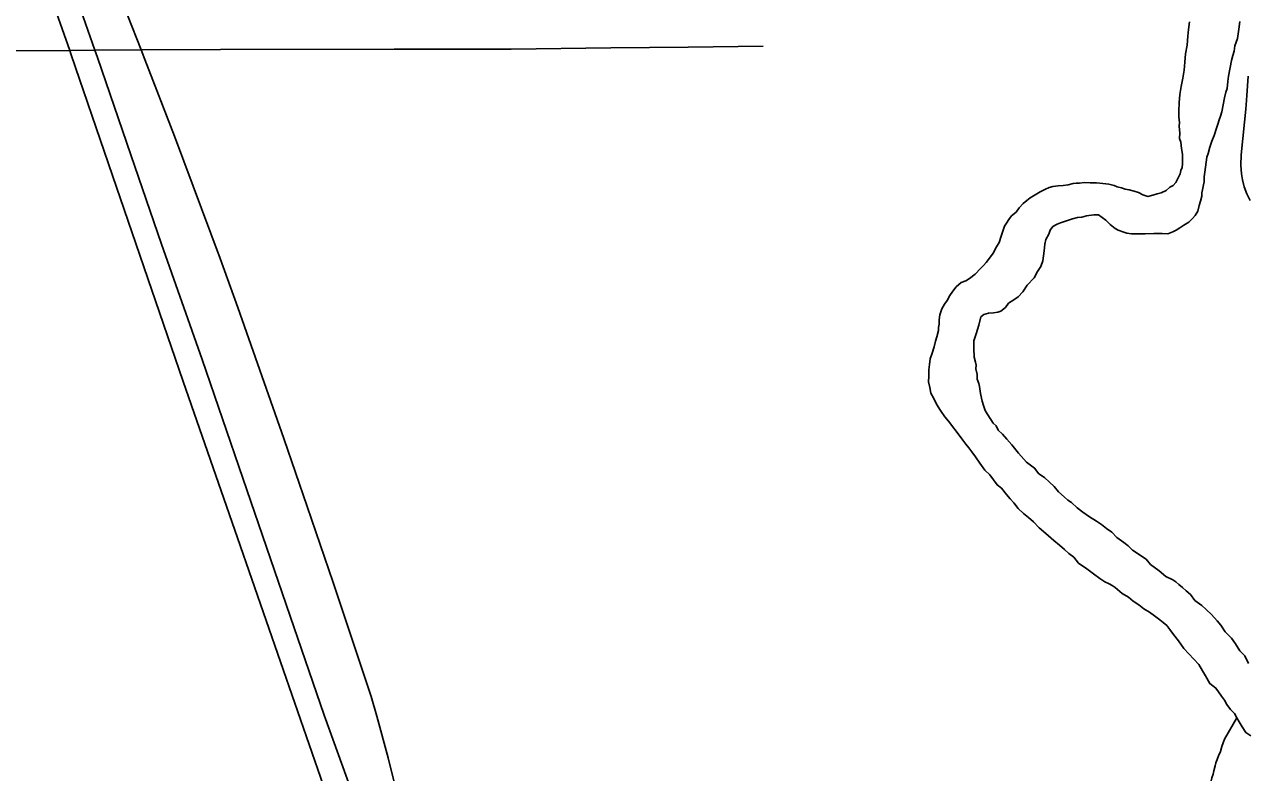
# Model space of a CAD drawing. Extents: x -17 to 88, y -5 to 22.
# Drawn here: x -15.694 to -14.955, y 18.805 to 19.257 of the extents above; entities that cross this region are included whole.
import ezdxf

# ---------------------------------------------------------------- set-up
doc = ezdxf.new("R2010")
doc.units = 0
for name, color, linetype in [('GM_X_County_Road', 7, 'Continuous'), ('GM_X_Major_River', 7, 'Continuous'), ('GM_X_Minor_River', 7, 'Continuous'), ('GM_X_Township_Road', 7, 'Continuous'), ('GM_X_US_Route', 7, 'Continuous')]:
    doc.layers.add(name, color=color, linetype=linetype)

msp = doc.modelspace()

# ---------------------------------------------------------------- linework, layer by layer
at = {"layer": 'GM_X_County_Road'}
for points in [[(-15.6236, 19.24164), (-15.64016, 19.28386)], [(-15.43442, 18.66023), (-15.4352, 18.66242), (-15.43811, 18.67197), (-15.44685, 18.7031), (-15.4508, 18.7188), (-15.45633, 18.74239), (-15.46084, 18.75918), (-15.47433, 18.81346), (-15.48111, 18.83865), (-15.48462, 18.85054), (-15.49156, 18.87179), (-15.5076, 18.91951), (-15.5232, 18.9654), (-15.53738, 19.00653), (-15.56505, 19.08573), (-15.5758, 19.11553), (-15.60344, 19.18946), (-15.62132, 19.23584), (-15.6236, 19.24164)]]:
    msp.add_lwpolyline(points, dxfattribs=at)
at = {"layer": 'GM_X_Major_River'}
for points in [[(-14.98996, 19.25852), (-14.99043, 19.25398), (-14.99088, 19.24981), (-14.99136, 19.2445), (-14.99222, 19.2392), (-14.99269, 19.23427), (-14.99317, 19.22935), (-14.99402, 19.22442), (-14.99487, 19.2195), (-14.99572, 19.21458), (-14.9962, 19.20965), (-14.99629, 19.20472), (-14.99636, 19.20092), (-14.99604, 19.19788), (-14.99609, 19.19522), (-14.99578, 19.19142), (-14.99584, 19.188), (-14.99512, 19.18571), (-14.99481, 19.18191), (-14.99412, 19.17848), (-14.99419, 19.17468), (-14.99422, 19.17278), (-14.99426, 19.1705), (-14.99506, 19.16862), (-14.99547, 19.16673), (-14.99824, 19.16146), (-14.99979, 19.15959), (-15.00171, 19.15849), (-15.00403, 19.15664), (-15.0071, 19.15517), (-15.00939, 19.15446), (-15.01207, 19.15375), (-15.01512, 19.15304), (-15.01815, 19.15386), (-15.02078, 19.15543), (-15.02342, 19.15624), (-15.02645, 19.15705), (-15.02872, 19.15747), (-15.03099, 19.15828), (-15.03364, 19.15871), (-15.03553, 19.1595), (-15.03856, 19.16032), (-15.04235, 19.16077), (-15.04614, 19.16122), (-15.04994, 19.16129), (-15.05336, 19.16135), (-15.05641, 19.16103), (-15.05831, 19.16106), (-15.06022, 19.16072), (-15.06327, 19.16002), (-15.06632, 19.15969), (-15.06937, 19.15937), (-15.07242, 19.15905), (-15.07471, 19.15833), (-15.07739, 19.15724), (-15.08008, 19.15577), (-15.08315, 19.15393), (-15.08623, 19.15209), (-15.08816, 19.15061), (-15.09047, 19.14875), (-15.0928, 19.14614), (-15.09476, 19.14351), (-15.09746, 19.14129), (-15.09902, 19.13903), (-15.10058, 19.13679), (-15.10176, 19.13491), (-15.10377, 19.12887), (-15.10498, 19.1251), (-15.10655, 19.12247), (-15.10852, 19.11871), (-15.11086, 19.11571)], [(-14.97932, 19.17668), (-14.97852, 19.17895), (-14.97769, 19.18273), (-14.97648, 19.1865), (-14.97489, 19.18989), (-14.97328, 19.1948), (-14.97287, 19.19669), (-14.97206, 19.19933), (-14.97125, 19.2016), (-14.97044, 19.20424), (-14.96961, 19.2084), (-14.96877, 19.21256), (-14.96794, 19.21596), (-14.96714, 19.21823), (-14.96669, 19.22239), (-14.96624, 19.22581), (-14.96454, 19.23527), (-14.96373, 19.23829), (-14.96292, 19.24093), (-14.96248, 19.24396), (-14.96087, 19.24849), (-14.96001, 19.25417), (-14.95954, 19.25872)], [(-15.06565, 18.97133), (-15.06901, 18.97443), (-15.07162, 18.97752), (-15.07461, 18.98023), (-15.0776, 18.98294), (-15.08098, 18.98528), (-15.08357, 18.98875), (-15.08845, 18.99226), (-15.09329, 18.99767), (-15.09738, 19.00268), (-15.10036, 19.00615), (-15.10296, 19.00924), (-15.10558, 19.01157), (-15.10667, 19.01425), (-15.10854, 19.0158), (-15.11002, 19.0181), (-15.11224, 19.02156), (-15.11334, 19.02348), (-15.11443, 19.02654), (-15.11513, 19.02921), (-15.11619, 19.03379), (-15.11687, 19.03798), (-15.11722, 19.03988), (-15.11831, 19.04256), (-15.11826, 19.04522), (-15.11896, 19.04865), (-15.11891, 19.05093), (-15.11926, 19.05283), (-15.11996, 19.05588), (-15.12024, 19.06121), (-15.12016, 19.06576), (-15.11894, 19.06991), (-15.11732, 19.0752), (-15.11609, 19.08011), (-15.11416, 19.0816), (-15.11148, 19.08231), (-15.10844, 19.08263), (-15.10577, 19.08296), (-15.10385, 19.08368), (-15.10115, 19.08591), (-15.0992, 19.08853), (-15.09613, 19.09038), (-15.09343, 19.09222), (-15.09071, 19.09521), (-15.08798, 19.09934), (-15.08371, 19.10382), (-15.08174, 19.10758), (-15.07978, 19.11058), (-15.07858, 19.11397), (-15.07814, 19.117), (-15.0777, 19.12003), (-15.07725, 19.1242), (-15.07682, 19.12685), (-15.07485, 19.13023), (-15.07405, 19.1325), (-15.07249, 19.13475), (-15.0698, 19.13621), (-15.06789, 19.13694), (-15.06597, 19.13766), (-15.06253, 19.13874), (-15.06061, 19.13946), (-15.05756, 19.14016), (-15.05489, 19.1405), (-15.05222, 19.1412), (-15.04764, 19.14188), (-15.04498, 19.14183), (-15.04273, 19.14027), (-15.04048, 19.13871), (-15.03787, 19.136), (-15.03487, 19.13367), (-15.03299, 19.13249), (-15.02959, 19.13129), (-15.0277, 19.13087), (-15.02504, 19.13044), (-15.02239, 19.1304), (-15.01972, 19.13035), (-15.01669, 19.13029), (-15.01136, 19.13057), (-15.00832, 19.13051), (-15.00642, 19.13048), (-15.003, 19.13042), (-14.99993, 19.1315), (-14.99801, 19.1326), (-14.9957, 19.13408), (-14.9934, 19.13555), (-14.99032, 19.13739), (-14.988, 19.13963), (-14.98644, 19.1415), (-14.98487, 19.14413), (-14.98405, 19.14753), (-14.98324, 19.15017), (-14.98242, 19.1532), (-14.98239, 19.15509), (-14.98197, 19.15698), (-14.98153, 19.16001), (-14.98112, 19.16191), (-14.98106, 19.16494), (-14.98063, 19.16759), (-14.9802, 19.17062), (-14.97976, 19.17365), (-14.97932, 19.17668)], [(-15.11086, 19.11571), (-15.11281, 19.11309), (-15.11437, 19.11122), (-15.1163, 19.10936), (-15.1194, 19.106), (-15.12288, 19.10341), (-15.12519, 19.10193), (-15.12787, 19.10084), (-15.13096, 19.09824), (-15.13291, 19.09562), (-15.13486, 19.093), (-15.13643, 19.08999), (-15.138, 19.08774), (-15.13957, 19.08511), (-15.14078, 19.08133), (-15.14121, 19.0783), (-15.14126, 19.07565), (-15.14168, 19.07376), (-15.14171, 19.07186), (-15.14254, 19.06807), (-15.14335, 19.06543), (-15.14418, 19.06203), (-15.14539, 19.05825), (-15.14659, 19.05486), (-15.14704, 19.05145), (-15.14748, 19.04804), (-15.14755, 19.04425), (-15.14761, 19.04083), (-15.14692, 19.0374), (-15.14622, 19.03397), (-15.14438, 19.03089), (-15.14292, 19.02745), (-15.14033, 19.0236), (-15.13774, 19.01976), (-15.13551, 19.01706), (-15.12846, 19.00782), (-15.12698, 19.00551), (-15.12513, 19.0032), (-15.12327, 19.00088), (-15.12141, 18.99857), (-15.11919, 18.99549), (-15.1166, 18.99164), (-15.11363, 18.98741), (-15.11064, 18.9847), (-15.10842, 18.98162), (-15.1062, 18.97854), (-15.10357, 18.97659), (-15.1006, 18.97274), (-15.09837, 18.97004), (-15.09613, 18.96772), (-15.09354, 18.96425), (-15.09017, 18.96115), (-15.08717, 18.95882), (-15.08419, 18.95611), (-15.08083, 18.95263), (-15.07671, 18.94913), (-15.07185, 18.94486), (-15.06848, 18.94214), (-15.06549, 18.93943), (-15.06287, 18.9371), (-15.05987, 18.93477), (-15.05689, 18.93129), (-15.05202, 18.92779), (-15.04789, 18.92467), (-15.04414, 18.92194), (-15.04114, 18.91999), (-15.0385, 18.9188), (-15.03662, 18.91763), (-15.03474, 18.91645), (-15.03062, 18.91296), (-15.02686, 18.91061), (-15.02387, 18.90828), (-15.02049, 18.90593), (-15.01749, 18.9036), (-15.01411, 18.90164), (-15.01111, 18.89931), (-15.00773, 18.89696), (-15.00586, 18.89541), (-15.00361, 18.89347), (-15.00176, 18.89116), (-14.99953, 18.88808), (-14.99656, 18.88422), (-14.99323, 18.8796), (-14.98428, 18.86994), (-14.98207, 18.86611), (-14.98023, 18.86303), (-14.97765, 18.85843), (-14.9739, 18.8557), (-14.97243, 18.85339), (-14.97058, 18.8507), (-14.96872, 18.84839), (-14.96725, 18.84571), (-14.96502, 18.84263), (-14.96279, 18.84031), (-14.96132, 18.83762), (-14.95984, 18.83531), (-14.95799, 18.83224), (-14.95578, 18.82878), (-14.95277, 18.82683)], [(-14.95424, 18.87053), (-14.95643, 18.87512), (-14.95942, 18.87822), (-14.962, 18.88244), (-14.9646, 18.88591), (-14.96833, 18.88977), (-14.97091, 18.89362), (-14.97315, 18.89632), (-14.9765, 18.90018), (-14.97986, 18.90328), (-14.98248, 18.90561), (-14.9866, 18.90872), (-14.9892, 18.91219), (-14.99182, 18.91451), (-14.99406, 18.91645), (-14.9963, 18.91839), (-14.99818, 18.91995), (-15.00006, 18.92112), (-15.0042, 18.9231), (-15.00832, 18.92659), (-15.01357, 18.93049), (-15.01617, 18.93357), (-15.02444, 18.93905), (-15.02704, 18.94175), (-15.02967, 18.9437), (-15.03379, 18.94681), (-15.03678, 18.94991), (-15.04015, 18.95225), (-15.04315, 18.95458), (-15.04616, 18.95654), (-15.05029, 18.95927), (-15.05442, 18.96201), (-15.05779, 18.96473), (-15.06115, 18.96783), (-15.06341, 18.96939), (-15.06565, 18.97133)]]:
    msp.add_lwpolyline(points, dxfattribs=at)
at = {"layer": 'GM_X_Minor_River'}
msp.add_lwpolyline([(-14.9828, 18.78637), (-14.98238, 18.78864), (-14.98041, 18.79203), (-14.97924, 18.7939), (-14.97806, 18.79578), (-14.97727, 18.79767), (-14.97644, 18.80145), (-14.97563, 18.80371), (-14.97522, 18.8056), (-14.9744, 18.80862), (-14.97399, 18.81051), (-14.97319, 18.8124), (-14.97239, 18.81466), (-14.9712, 18.8173), (-14.97038, 18.82032), (-14.96958, 18.82258), (-14.96878, 18.82485), (-14.96132, 18.83762)], dxfattribs=at)
at = {"layer": 'GM_X_Township_Road'}
for points in [[(-15.6236, 19.24164), (-15.5757, 19.2418), (-15.4707, 19.24213), (-15.39987, 19.24211), (-15.33961, 19.24286), (-15.29301, 19.2432), (-15.24766, 19.24385)], [(-15.70977, 19.24103), (-15.66675, 19.24124)], [(-15.66675, 19.24124), (-15.6515, 19.24142)], [(-15.6515, 19.24142), (-15.6236, 19.24164)], [(-14.95326, 19.15055), (-14.95521, 19.15454), (-14.95677, 19.1587), (-14.9579, 19.16299), (-14.95855, 19.16674), (-14.95892, 19.1718), (-14.95872, 19.17809), (-14.95766, 19.18804), (-14.95659, 19.19791), (-14.95646, 19.19975), (-14.95587, 19.20593), (-14.95569, 19.2084), (-14.95522, 19.21396), (-14.95446, 19.22579)]]:
    msp.add_lwpolyline(points, dxfattribs=at)
at = {"layer": 'GM_X_US_Route'}
for points in [[(-15.49652, 18.79356), (-15.51287, 18.83921), (-15.53342, 18.89919), (-15.56206, 18.98268), (-15.58677, 19.05436), (-15.61119, 19.12418), (-15.62987, 19.17822), (-15.64996, 19.23704), (-15.6515, 19.24142), (-15.68257, 19.33032)], [(-15.50471, 18.77151), (-15.56533, 18.94651), (-15.59818, 19.04103), (-15.62436, 19.11747), (-15.64088, 19.16568), (-15.66583, 19.2386), (-15.66675, 19.24124), (-15.67934, 19.27733)]]:
    msp.add_lwpolyline(points, dxfattribs=at)

doc.saveas('drawing.dxf')
